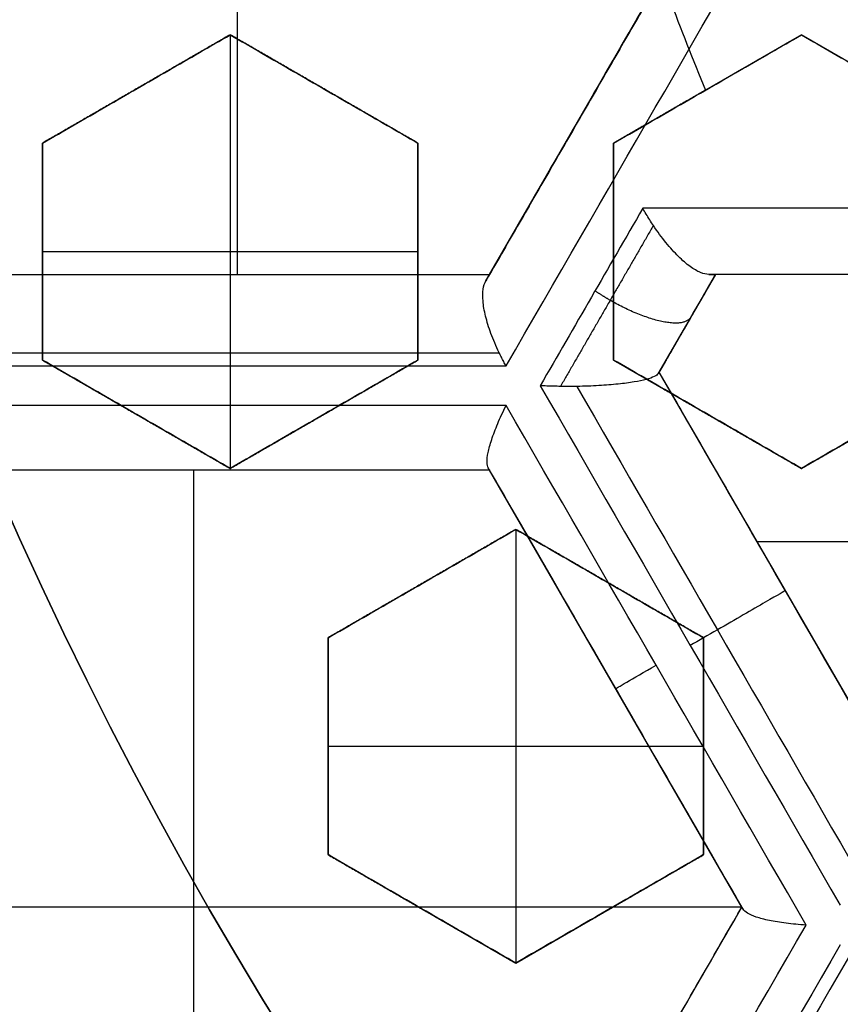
# Model space of a CAD drawing. Header units: centimetres. Extents: x -10 to 8.9, y -34.1 to -8.
# Tile 293 of 656: x -7.051 to -6.947, y -33.491 to -33.365. Entities that reach past the tile are written whole.
import ezdxf

# ---------------------------------------------------------------- set-up
doc = ezdxf.new("R2010")
doc.units = ezdxf.units.CM
doc.layers.add('Default', color=7, linetype='Continuous', true_color=0x000000)

msp = doc.modelspace()

# ---------------------------------------------------------------- linework, layer by layer
at = {"layer": 'Default'}
for p, q in [((-7.023602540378, -33.28585863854, -1.065), (-7.023602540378, -33.39757591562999, -1.065)), ((-6.991352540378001, -33.39757591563, -1.1608017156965), (-6.959102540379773, -33.34171727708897, -1.1608017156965)), ((-7.024500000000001, -33.36694675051, 0.17920345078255), (-7.048499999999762, -33.38080315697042, 0.17920345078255)), ((-7.0245, -33.36694675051, 0.1625), (-7.0245, -33.42237237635, 0.1625)), ((-7.000500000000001, -33.38080315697, 0.182440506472), (-7.024499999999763, -33.36694675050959, 0.182440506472)), ((-6.9515, -33.36694675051, 0.1916593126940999), (-6.975499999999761, -33.38080315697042, 0.1916593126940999)), ((-6.927500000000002, -33.38080315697, 0.1972172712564), (-6.951499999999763, -33.36694675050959, 0.1972172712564)), ((-6.975461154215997, -33.37005122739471, -1.246571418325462), (-6.975461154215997, -33.37005122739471, -1.065)), ((-7.036499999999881, -33.37387495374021, 0.1625), (-7.036499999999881, -33.37387495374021, 0.1909563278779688)), ((-7.012499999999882, -33.37387495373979, 0.1625), (-7.012499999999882, -33.37387495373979, 0.1991856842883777)), ((-6.963499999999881, -33.37387495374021, 0.162614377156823), (-6.963499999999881, -33.37387495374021, 0.2158232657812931)), ((-7.048500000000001, -33.38080315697, 0.17425046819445), (-7.048500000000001, -33.40851596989, 0.17425046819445)), ((-7.0005, -33.38080315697, 0.182440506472), (-7.0005, -33.40851596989, 0.182440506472)), ((-6.9755, -33.38080315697, 0.1866625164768), (-6.9755, -33.40851596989, 0.1866625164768)), ((-7.048500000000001, -33.39465956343, 0.1625), (-7.0005, -33.39465956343, 0.1625)), ((-7.048500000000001, -33.39465956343, 0.1842653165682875), (-7.048500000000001, -33.39465956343, 0.1625)), ((-7.0005, -33.39465956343, 0.1625), (-7.0005, -33.39465956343, 0.200485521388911)), ((-6.9755, -33.39465956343, 0.2088351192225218), (-6.9755, -33.39465956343, 0.1625)), ((-7.055852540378, -33.39757591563, -1.1482013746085), (-6.991352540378, -33.39757591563, -1.1482013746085)), ((-7.023867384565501, -33.39757591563, -1.217619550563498), (-7.023867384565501, -33.39757591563, -1.065)), ((-6.962485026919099, -33.39757591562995, -1.1535325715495), (-6.969701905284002, -33.41007591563, -1.1535325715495)), ((-6.847918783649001, -33.39757591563, -1.1737728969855), (-6.962485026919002, -33.39757591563, -1.1737728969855)), ((-6.966141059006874, -33.40390834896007, -1.239551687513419), (-6.966141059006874, -33.40390834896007, -1.065)), ((-7.048499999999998, -33.40851596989, 0.1754644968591), (-7.024500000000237, -33.42237237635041, 0.1754644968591)), ((-7.024499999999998, -33.42237237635, 0.18048429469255), (-7.000500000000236, -33.40851596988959, 0.18048429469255)), ((-6.975499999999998, -33.40851596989, 0.18735794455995), (-6.951500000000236, -33.42237237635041, 0.18735794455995)), ((-6.951499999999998, -33.42237237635, 0.19239925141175), (-6.927500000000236, -33.40851596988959, 0.19239925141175)), ((-6.969701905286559, -33.41007591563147, -1.150562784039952), (-6.937451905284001, -33.46593455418, -1.150562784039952)), ((-7.036500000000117, -33.41544417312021, 0.1625), (-7.036500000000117, -33.41544417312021, 0.1854646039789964)), ((-7.012500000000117, -33.41544417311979, 0.1625), (-7.012500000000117, -33.41544417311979, 0.1934494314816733)), ((-6.963500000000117, -33.41544417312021, 0.1625), (-6.963500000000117, -33.41544417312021, 0.2095209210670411)), ((-6.991352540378, -33.42257591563, -1.1477292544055), (-7.055852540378, -33.42257591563, -1.1477292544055)), ((-7.0292076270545, -33.42257591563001, -1.065), (-7.0292076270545, -33.53429319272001, -1.065)), ((-7.0242141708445, -33.42257591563, -1.216509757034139), (-7.0242141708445, -33.42257591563, -1.065)), ((-6.959102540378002, -33.47843455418, -1.149470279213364), (-6.99135254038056, -33.42257591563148, -1.149470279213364)), ((-6.988, -33.43016660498, 0.1808208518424), (-7.011999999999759, -33.44402301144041, 0.1808208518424)), ((-6.988, -33.43016660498, 0.1625), (-6.988, -33.48559223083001, 0.1625)), ((-6.964000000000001, -33.44402301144, 0.18344899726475), (-6.987999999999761, -33.43016660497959, 0.18344899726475)), ((-6.853218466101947, -33.431755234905, -1.065), (-6.957185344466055, -33.431755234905, -1.065)), ((-6.999999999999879, -33.43709480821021, 0.1625), (-6.999999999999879, -33.43709480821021, 0.1941042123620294)), ((-6.975999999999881, -33.43709480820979, 0.1625), (-6.975999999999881, -33.43709480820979, 0.2018223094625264)), ((-6.95357690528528, -33.43800523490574, -1.235648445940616), (-6.95357690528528, -33.43800523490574, -1.065)), ((-7.012, -33.44402301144, 0.1757832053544), (-7.012, -33.47173582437, 0.1757832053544)), ((-6.964, -33.44402301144, 0.18344899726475), (-6.964, -33.47173582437, 0.18344899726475)), ((-6.975227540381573, -33.45050523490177, -1.233452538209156), (-6.975227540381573, -33.45050523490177, -1.065)), ((-7.012, -33.457879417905, 0.1625), (-6.964, -33.457879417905, 0.1625)), ((-7.012, -33.457879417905, 0.1866966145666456), (-7.012, -33.457879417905, 0.1625)), ((-6.964, -33.457879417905, 0.1625), (-6.964, -33.457879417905, 0.2018223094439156)), ((-7.012, -33.47173582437, 0.1757832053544), (-6.988000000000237, -33.48559223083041, 0.1757832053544)), ((-6.988, -33.48559223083, 0.1808208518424), (-6.964000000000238, -33.47173582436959, 0.1808208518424)), ((-6.959102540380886, -33.47843455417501, -1.065), (-7.088102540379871, -33.47843455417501, -1.065)), ((-7.000000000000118, -33.47866402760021, 0.1625), (-7.000000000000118, -33.47866402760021, 0.1866966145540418)), ((-6.991352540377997, -33.53429319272, -1.147729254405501), (-6.95910254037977, -33.47843455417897, -1.147729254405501)), ((-6.97600000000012, -33.47866402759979, 0.1625), (-6.97600000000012, -33.47866402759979, 0.1941042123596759))]:
    msp.add_line(p, q, dxfattribs=at)
for centre, radius, start, end in [((-6.550000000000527, -33.20499999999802, -0.76), 0.774999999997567, 99.40564977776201, 224.0542772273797), ((-6.550000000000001, -33.20500000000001, 0.45), 0.6000000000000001, 90, 270), ((-6.550000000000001, -33.20500000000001, -0.1612499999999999), 0.75, 180, 243.1918899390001), ((-6.550000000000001, -33.20500000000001, 0.17875), 0.6075000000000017, 180, 0), ((-6.550000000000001, -33.20500000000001, -1.230490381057), 0.6075000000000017, 180, 0), ((-6.550000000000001, -33.20500000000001, 0.1782088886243), 0.55, 180, 0), ((-6.550000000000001, -33.20500000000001, 0.195), 0.55, 180, 0), ((-6.549999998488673, -33.20499999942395, 0.1625), 0.4469695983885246, 198.9720296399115, 202.2207960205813)]:
    msp.add_arc(centre, radius, start, end, dxfattribs=at)
at = {"layer": 'Default', "extrusion": (0, 0, -1)}
for centre, radius, start, end in [((6.550000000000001, -33.20500000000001, -0.35), 0.6000000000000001, 270, 90), ((6.550000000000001, -33.20500000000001, -0.4), 0.6000000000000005, 270, 90), ((6.550000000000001, -33.20500000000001, -0.1625), 0.6075000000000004, 180, 0), ((6.550000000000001, -33.20500000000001, -0.195), 0.6075000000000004, 180, 0), ((6.550000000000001, -33.20500000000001, 1.220980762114), 0.6075, 180, 0), ((6.550000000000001, -33.20500000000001, 1.24), 0.6075000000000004, 180, 0), ((6.550000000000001, -33.20500000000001, -0.18660444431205), 0.5500000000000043, 180, 0)]:
    msp.add_arc(centre, radius, start, end, dxfattribs=at)
at = {"layer": 'Default', "extrusion": (1.442934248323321e-05, 0, 0.999999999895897)}
msp.add_arc((-6.54999489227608, -33.20500000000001, -0.5349840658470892), 0.7584473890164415, 180, 251.9723281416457, dxfattribs=at)
at = {"layer": 'Default', "extrusion": (0.8660254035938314, -0.5000000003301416, -1.040572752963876e-09)}
msp.add_arc((-32.03137352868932, -0.1449999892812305, 10.64409906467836), 1.157566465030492, 250.3958558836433, 253.7999403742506, dxfattribs=at)
at = {"layer": 'Default', "extrusion": (0.8660254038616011, -0.4999999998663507, 4.863495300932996e-10)}
msp.add_arc((-32.0313735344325, -0.1450000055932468, 10.65178026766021), 1.167293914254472, 250.1413982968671, 254.0973032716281, dxfattribs=at)
at = {"layer": 'Default', "extrusion": (0.8660254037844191, -0.5000000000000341, 0)}
msp.add_arc((-32.03137353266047, -0.145, 10.6440990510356), 1.157566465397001, 250.3958558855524, 252.7079620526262, dxfattribs=at)
at = {"layer": 'Default', "extrusion": (-0.866025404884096, 0.499999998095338, -6.269338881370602e-09)}
msp.add_arc((32.03137355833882, -0.1450000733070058, -10.65682221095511), 1.168484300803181, 288.4775208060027, 289.8375211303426, dxfattribs=at)
at = {"layer": 'Default', "extrusion": (0, 1, 0)}
for centre, radius, start, end in [((6.549999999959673, -0.1449999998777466, -33.38911016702), 1.185792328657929, 284.3853202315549, 290.8356785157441), ((6.549999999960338, -0.1449999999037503, -33.39757591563), 1.175910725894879, 284.6759276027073, 290.5786802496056), ((6.550000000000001, -0.145, -33.39757591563), 1.175910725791, 289.4451636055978, 290.5786802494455), ((6.550000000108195, -0.1450000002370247, -33.41432025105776), 1.181602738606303, 291.8224643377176, 295.8891782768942), ((6.550000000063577, -0.1450000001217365, -33.42257591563), 1.171756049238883, 292.1268904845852, 295.6421207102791), ((6.550000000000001, -0.145, -33.42257591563), 1.171756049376, 292.126890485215, 294.721939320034)]:
    msp.add_arc(centre, radius, start, end, dxfattribs=at)
at = {"layer": 'Default', "extrusion": (0, -1, 0)}
for centre, radius, start, end in [((-6.550000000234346, -0.1450000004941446, 33.39757591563), 1.172630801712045, 244.4159726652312, 247.8904872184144), ((-6.550000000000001, -0.145, 33.39757591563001), 1.172630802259, 244.4159726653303, 247.890487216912), ((-6.550000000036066, -0.1450000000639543, 33.40927823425), 1.18248484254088, 244.1315639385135, 248.1946493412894)]:
    msp.add_arc(centre, radius, start, end, dxfattribs=at)
at = {"layer": 'Default', "extrusion": (-0.8660254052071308, 0.4999999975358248, -8.290690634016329e-09)}
msp.add_arc((32.03137356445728, -0.1450000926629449, -10.66909894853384), 1.158746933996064, 288.7787822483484, 289.544309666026, dxfattribs=at)
at = {"layer": 'Default', "extrusion": (-2.997267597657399e-07, -0.9999999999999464, 1.324097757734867e-07)}
msp.add_arc((-6.549990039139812, -0.1450043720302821, 33.4075778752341), 1.182630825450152, 244.1803327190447, 248.1510250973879, dxfattribs=at)
at = {"layer": 'Default', "extrusion": (-0.866025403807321, -0.4999999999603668, -2.620641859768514e-09)}
msp.add_arc((25.48137353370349, -0.1449999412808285, 22.74097686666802), 1.090648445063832, 268.3055417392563, 271.6944582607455, dxfattribs=at)
at = {"layer": 'Default', "extrusion": (-0.8660254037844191, -0.5000000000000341, 0)}
msp.add_arc((25.48137353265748, -0.145, 22.74097686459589), 1.090648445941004, 268.3055417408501, 271.694458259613, dxfattribs=at)
at = {"layer": 'Default', "extrusion": (-0.8660254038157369, -0.4999999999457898, 1.867775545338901e-09)}
msp.add_arc((25.48137353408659, -0.1450000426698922, 22.75497694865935), 1.099813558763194, 268.0020805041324, 271.9979194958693, dxfattribs=at)
at = {"layer": 'Default', "extrusion": (-0.8660254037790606, -0.5000000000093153, -3.291898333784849e-10)}
msp.add_arc((25.48137352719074, -0.1449998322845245, 22.75097690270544), 1.100648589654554, 268.1290001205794, 271.8710004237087, dxfattribs=at)
at = {"layer": 'Default', "extrusion": (0.8660254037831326, 0.5000000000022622, -1.794234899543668e-12)}
msp.add_arc((-25.48137353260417, -0.1449999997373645, -22.76001896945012), 1.097599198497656, 267.9980481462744, 272.0019518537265, dxfattribs=at)
at = {"layer": 'Default', "extrusion": (0.8660254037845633, 0.499999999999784, 4.425800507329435e-10)}
msp.add_arc((-25.48137353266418, -0.1449999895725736, -22.76597686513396), 1.088452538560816, 268.2845792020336, 271.7154207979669, dxfattribs=at)
at = {"layer": 'Default', "extrusion": (-0.5000000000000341, 0.8660254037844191, 5.448157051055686e-17)}
for start, end in [(179.9999999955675, 270), (270, 293.5787285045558)]:
    msp.add_arc((22.75097686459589, -1.235648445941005, -25.48137353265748), 0.01, start, end, dxfattribs=at)
at = {"layer": 'Default', "extrusion": (0.4999999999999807, -0.8660254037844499, -4.110454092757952e-17)}
msp.add_arc((-22.75597686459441, -1.233452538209, 25.48137353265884), 0.01, 180.0000000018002, 246.1583388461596, dxfattribs=at)
at = {"layer": 'Default', "extrusion": (0.8660254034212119, -0.500000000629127, -1.49618858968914e-09)}
msp.add_arc((-32.03137352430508, -0.1449999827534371, 10.71245771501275), 1.171756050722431, 244.35787929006, 247.8731095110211, dxfattribs=at)
at = {"layer": 'Default', "extrusion": (0.8660254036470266, -0.5000000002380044, -6.155151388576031e-10)}
msp.add_arc((-32.03137352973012, -0.144999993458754, 10.72071336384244), 1.181602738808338, 244.1108217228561, 248.1775356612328, dxfattribs=at)
at = {"layer": 'Default', "extrusion": (-0.8660254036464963, 0.5000000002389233, 6.185134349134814e-10)}
msp.add_arc((32.03137352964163, -0.1449999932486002, -10.72575538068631), 1.182484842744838, 291.8053506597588, 295.8684360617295, dxfattribs=at)
at = {"layer": 'Default', "extrusion": (-0.8660255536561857, 0.4999997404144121, 1.324172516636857e-07)}
msp.add_arc((32.03137672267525, -0.1449983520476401, -10.72744809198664), 1.182631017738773, 291.8489752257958, 295.8196669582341, dxfattribs=at)
at = {"layer": 'Default'}
for points, knots in [([(-5.978241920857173, -32.65665960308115, -0.8200034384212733), (-5.982065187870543, -32.65267471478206, -0.8198957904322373), (-6.021688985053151, -32.61222557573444, -0.8187925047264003), (-6.1051399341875, -32.54333603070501, -0.81669332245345), (-6.244802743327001, -32.468174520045, -0.81343061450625), (-6.396707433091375, -32.42256752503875, -0.81016786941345), (-6.550005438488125, -32.40791523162, -0.8071806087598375), (-6.70330324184, -32.42256964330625, -0.80419334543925), (-6.8552073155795, -32.46817857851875, -0.80093060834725), (-6.994869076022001, -32.54334249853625, -0.7976678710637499), (-7.1136278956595, -32.64137979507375, -0.7946806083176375), (-7.211663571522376, -32.760139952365, -0.7916933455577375), (-7.286825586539, -32.89980273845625, -0.7884306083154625), (-7.332432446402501, -33.051707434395, -0.7851678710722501), (-7.347084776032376, -33.20500543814, -0.78218060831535), (-7.334328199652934, -33.33845015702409, -0.7795802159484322), (-7.3130589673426, -33.42019238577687, -0.7778563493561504), (-7.303112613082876, -33.4507094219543, -0.7771955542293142)], [9.33287491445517, 9.33287491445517, 9.33287491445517, 9.33287491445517, 9.508229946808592, 11.13105041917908, 12.75387089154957, 14.37669136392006, 15.99951183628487, 17.62233230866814, 19.24515278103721, 20.86797325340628, 22.49079372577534, 24.11361419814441, 25.73643467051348, 27.35925514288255, 28.98207561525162, 30.60489608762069, 31.59721843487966, 31.59721843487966, 31.59721843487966, 31.59721843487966]), ([(-7.106978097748, -33.74388811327, -0.7599999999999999), (-7.092222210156, -33.75913934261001, -0.7595840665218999), (-7.061456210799, -33.78842967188, -0.7587546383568), (-7.011855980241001, -33.8284314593, -0.7574640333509), (-6.959138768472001, -33.86422929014, -0.7561495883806), (-6.903661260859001, -33.8955805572, -0.7548164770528), (-6.845798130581, -33.92227348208, -0.7534746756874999), (-6.785940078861, -33.94412789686, -0.7521330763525), (-6.724491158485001, -33.96099638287, -0.7508004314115), (-6.661867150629, -33.97276520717, -0.7494871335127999), (-6.598488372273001, -33.97935553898, -0.7481967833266), (-6.534783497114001, -33.98072302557, -0.7469575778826), (-6.471175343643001, -33.97685787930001, -0.7456906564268), (-6.408099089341, -33.96778569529, -0.7443887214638), (-6.345979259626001, -33.95356760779, -0.7430648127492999), (-6.285235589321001, -33.93429948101, -0.7417267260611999), (-6.226278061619, -33.91011135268, -0.7403838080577), (-6.169504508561, -33.88116649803, -0.7390450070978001), (-6.115297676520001, -33.84765987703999, -0.7377194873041), (-6.064025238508, -33.80981942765, -0.7364157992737), (-6.01602695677, -33.76789486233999, -0.7351442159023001), (-5.971638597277, -33.72218061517, -0.7339075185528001), (-5.931146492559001, -33.67297253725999, -0.7326198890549), (-5.89482990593, -33.62060801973, -0.7313083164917), (-5.862932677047, -33.56543920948, -0.7299767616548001), (-5.835670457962, -33.50783861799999, -0.7286354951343), (-5.813227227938, -33.44819500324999, -0.7272933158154), (-5.795754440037, -33.38691081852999, -0.7259590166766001), (-5.783370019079, -33.32440000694, -0.7246429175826), (-5.776444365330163, -33.26360356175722, -0.7234004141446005), (-5.775000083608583, -33.22369004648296, -0.7226183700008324), (-5.77500001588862, -33.20499999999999, -0.7222512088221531)], [-30.59397759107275, -30.59397759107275, -30.59397759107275, -30.59397759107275, -29.95660305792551, -29.31922852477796, -28.68185399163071, -28.04447945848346, -27.40710492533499, -26.76973039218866, -26.13235585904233, -25.49498132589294, -24.85760679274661, -24.22023225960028, -23.5828577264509, -22.94548319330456, -22.30810866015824, -21.67073412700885, -21.03335959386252, -20.39598506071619, -19.7586105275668, -19.12123599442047, -18.48386146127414, -17.84648692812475, -17.20911239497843, -16.57173786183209, -15.93436332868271, -15.29698879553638, -14.65961426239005, -14.02223972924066, -13.38486519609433, -12.747490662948, -12.18619863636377, -12.18619863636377, -12.18619863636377, -12.18619863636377])]:
    msp.add_open_spline(points, degree=3, knots=knots, dxfattribs=at)
for points, degree in [([(-7.269642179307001, -32.81358746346, -0.82), (-7.279487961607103, -32.83327103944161, -0.8199999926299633), (-7.297511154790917, -32.87327300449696, -0.819999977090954), (-7.319640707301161, -32.93527934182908, -0.8199999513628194), (-7.336712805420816, -32.99891850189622, -0.8199999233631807), (-7.348607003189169, -33.06377393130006, -0.8199998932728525), (-7.355221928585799, -33.12938643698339, -0.8199998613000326), (-7.356527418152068, -33.19493271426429, -0.819999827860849), (-7.352600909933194, -33.2597045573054, -0.8199997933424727), (-7.343474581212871, -33.32349793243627, -0.819999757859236), (-7.329190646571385, -33.38652092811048, -0.8199997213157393), (-7.309617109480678, -33.44876686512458, -0.8199996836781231), (-7.284964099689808, -33.50924977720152, -0.8199996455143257), (-7.255558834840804, -33.56725719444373, -0.8199996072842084), (-7.221786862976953, -33.62225640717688, -0.819999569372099), (-7.183730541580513, -33.67428672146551, -0.8199995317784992), (-7.141344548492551, -33.7232884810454, -0.8199994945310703), (-7.09557043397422, -33.76828168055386, -0.8199994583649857), (-7.046466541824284, -33.80917938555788, -0.8199994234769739), (-6.994690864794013, -33.84552716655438, -0.8199993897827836), (-6.940255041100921, -33.87747145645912, -0.8199993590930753), (-6.883228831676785, -33.90493912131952, -0.8199993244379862), (-6.824213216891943, -33.9276263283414, -0.8199993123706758), (-6.76349442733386, -33.94542969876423, -0.8199992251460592), (-6.701581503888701, -33.95819754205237, -0.8199994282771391), (-6.659745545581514, -33.96331301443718, -0.819998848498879), (-6.638679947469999, -33.96504137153, -0.8199988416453)], 3), ([(-7.308450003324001, -33.20499956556, -0.5549157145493), (-7.308450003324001, -33.22490475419, -0.5544997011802), (-7.306880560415, -33.26469775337, -0.553665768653), (-7.299863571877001, -33.32389414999, -0.5524131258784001), (-7.288206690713, -33.38244357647, -0.5511466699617), (-7.271977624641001, -33.43990285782, -0.549878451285), (-7.251351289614, -33.49574009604, -0.5486153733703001), (-7.226440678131, -33.54976087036, -0.547370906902), (-7.197224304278, -33.60190734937, -0.5461333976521), (-7.164090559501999, -33.65145511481, -0.5448796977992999), (-7.127153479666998, -33.6982810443, -0.543635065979), (-7.086621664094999, -33.74209673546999, -0.5423988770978), (-7.042751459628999, -33.78260143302, -0.5411577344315), (-6.996098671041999, -33.81934273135, -0.5399058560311), (-6.946655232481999, -33.85237155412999, -0.5386425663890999), (-6.894703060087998, -33.88147155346, -0.537379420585), (-6.840537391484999, -33.90643018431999, -0.5361156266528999), (-6.803586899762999, -33.92007981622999, -0.5352955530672), (-6.784724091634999, -33.92621305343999, -0.5348861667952)], 3), ([(-6.959102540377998, -33.34171727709, -1.065), (-6.975227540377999, -33.36964659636, -1.065), (-6.991352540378, -33.39757591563, -1.065)], 2), ([(-7.024500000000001, -33.36694675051, 0.1625), (-7.0365, -33.37387495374, 0.1625), (-7.048499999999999, -33.38080315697, 0.1625)], 2), ([(-7.048499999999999, -33.38080315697, 0.1860009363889), (-7.045779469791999, -33.37923245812, 0.1871248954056), (-7.040374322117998, -33.37611179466, 0.1893572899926), (-7.032374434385, -33.37149305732, 0.1926592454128), (-7.027112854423, -33.36845528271, 0.194829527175), (-7.024500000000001, -33.36694675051, 0.1959069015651)], 3), ([(-7.024500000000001, -33.36694675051, 0.1959069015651), (-7.024500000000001, -33.36694675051, 0.17920345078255), (-7.024500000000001, -33.36694675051, 0.1625)], 2), ([(-7.0005, -33.38080315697, 0.1625), (-7.0125, -33.37387495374, 0.1625), (-7.024500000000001, -33.36694675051, 0.1625)], 2), ([(-7.024500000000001, -33.36694675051, 0.1959069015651), (-7.021782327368, -33.36851579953, 0.1966585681), (-7.01638104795, -33.37163422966, 0.1981403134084), (-7.008386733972, -33.37624974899, 0.2002967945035), (-7.00311815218, -33.3792915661, 0.2016932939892), (-7.0005, -33.38080315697, 0.202381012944)], 3), ([(-6.9755, -33.38080315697, 0.2108250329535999), (-6.972786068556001, -33.37923626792, 0.2119557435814), (-6.967389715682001, -33.37612068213, 0.2142036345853), (-6.959389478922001, -33.37150174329, 0.2175349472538), (-6.954119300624, -33.36845900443, 0.2197285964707), (-6.9515, -33.36694675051, 0.2208186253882)], 3), ([(-6.963774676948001, -33.37403353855, 0.1625), (-6.962398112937, -33.37323877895, 0.1630732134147), (-6.959653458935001, -33.37165415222, 0.1642159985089), (-6.955561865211, -33.36929186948, 0.1659192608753), (-6.952851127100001, -33.3677268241, 0.16704746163), (-6.9515, -33.36694675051, 0.1676097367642)], 3), ([(-6.9515, -33.36694675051, 0.1676097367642), (-6.948787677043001, -33.3685127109, 0.1683120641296), (-6.943393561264, -33.37162700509, 0.1696934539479), (-6.935400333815, -33.37624189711, 0.1716939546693), (-6.930123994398, -33.3792881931, 0.1729829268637), (-6.927500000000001, -33.38080315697, 0.1736159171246)], 3), ([(-6.9515, -33.36694675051, 0.1676097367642), (-6.9515, -33.36694675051, 0.1942141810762), (-6.9515, -33.36694675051, 0.2208186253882)], 2), ([(-6.9515, -33.36694675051, 0.2208186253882), (-6.948786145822, -33.36851359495, 0.221521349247), (-6.943389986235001, -33.37162906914, 0.2229032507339), (-6.935396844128, -33.37624391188, 0.2249037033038), (-6.930122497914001, -33.37928905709, 0.2261921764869), (-6.927500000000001, -33.38080315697, 0.2268248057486)], 3), ([(-6.963774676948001, -33.37403353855, 0.1625), (-6.969637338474, -33.37741834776, 0.1625), (-6.9755, -33.38080315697, 0.1625)], 2), ([(-7.048499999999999, -33.38080315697, 0.1625), (-7.048499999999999, -33.38080315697, 0.17425046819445), (-7.048499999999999, -33.38080315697, 0.1860009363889)], 2), ([(-7.048499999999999, -33.38080315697, 0.1625), (-7.048499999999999, -33.39465956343, 0.1625), (-7.048499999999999, -33.40851596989, 0.1625)], 2), ([(-7.048499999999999, -33.40851596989, 0.1824152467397), (-7.048499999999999, -33.40543159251, 0.1828395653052), (-7.048499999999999, -33.39926634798, 0.1836711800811), (-7.048499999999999, -33.39003092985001, 0.1848665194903), (-7.048499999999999, -33.38387816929, 0.185628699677), (-7.048499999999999, -33.38080315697, 0.1860009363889)], 3), ([(-7.0005, -33.40851596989, 0.1625), (-7.0005, -33.39465956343, 0.1625), (-7.0005, -33.38080315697, 0.1625)], 2), ([(-7.0005, -33.38080315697, 0.202381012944), (-7.0005, -33.38080315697, 0.182440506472), (-7.0005, -33.38080315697, 0.1625)], 2), ([(-7.0005, -33.38080315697, 0.202381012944), (-7.0005, -33.38387522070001, 0.2019745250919), (-7.0005, -33.39002403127, 0.2011424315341), (-7.0005, -33.39925861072, 0.1998382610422), (-7.0005, -33.40542826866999, 0.1989312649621), (-7.0005, -33.40851596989, 0.1984685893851)], 3), ([(-6.9755, -33.38080315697, 0.1625), (-6.9755, -33.39465956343, 0.1625), (-6.9755, -33.40851596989, 0.1625)], 2), ([(-6.9755, -33.38080315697, 0.1625), (-6.9755, -33.38080315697, 0.1866625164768), (-6.9755, -33.38080315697, 0.2108250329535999)], 2), ([(-6.9755, -33.40851596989, 0.2067200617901), (-6.9755, -33.40542464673, 0.207205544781), (-6.9755, -33.39925016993, 0.2081572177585), (-6.9755, -33.39001623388, 0.2095254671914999), (-6.9755, -33.38387188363, 0.2103985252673), (-6.9755, -33.38080315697, 0.2108250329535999)], 3), ([(-6.970420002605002, -33.39131965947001, -1.253109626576), (-6.970577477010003, -33.39108388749, -1.253151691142), (-6.970888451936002, -33.39060477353, -1.253218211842), (-6.971341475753, -33.38986528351, -1.25326427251), (-6.971631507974, -33.38936315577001, -1.253258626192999), (-6.971773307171, -33.38911016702, -1.253246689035)], 3), ([(-6.963324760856, -33.39757591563, -1.245876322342), (-6.963642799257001, -33.39757591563, -1.246542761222), (-6.964369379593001, -33.39741245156, -1.247866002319), (-6.96569206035, -33.39664929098, -1.249707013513), (-6.967203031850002, -33.39535476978, -1.251294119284), (-6.968801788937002, -33.39358759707, -1.252487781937), (-6.969888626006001, -33.39211524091, -1.252967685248), (-6.970420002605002, -33.39131965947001, -1.253109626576)], 3), ([(-7.055852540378, -33.39757591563, -1.065), (-7.023602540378, -33.39757591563, -1.065), (-6.991352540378, -33.39757591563, -1.065)], 2), ([(-6.991352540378, -33.39757591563, -1.231402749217), (-6.991352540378, -33.39757591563, -1.231913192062), (-6.991391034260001, -33.39764258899, -1.232894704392), (-6.991552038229, -33.39792145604, -1.23425329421), (-6.991720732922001, -33.39821364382, -1.235074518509), (-6.991819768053, -33.3983851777, -1.235466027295)], 3), ([(-6.991352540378, -33.39757591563, -1.065), (-6.991352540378, -33.39757591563, -1.1482013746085), (-6.991352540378, -33.39757591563, -1.231402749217)], 2), ([(-6.962485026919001, -33.39757591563, -1.065), (-6.966093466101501, -33.40382591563, -1.065), (-6.969701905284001, -33.41007591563, -1.065)], 2), ([(-6.963324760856, -33.39757591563, -1.245876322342), (-6.96314471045, -33.39757591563, -1.24549903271), (-6.962839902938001, -33.39757591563, -1.244714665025), (-6.962552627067, -33.39757591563, -1.243439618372), (-6.962485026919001, -33.39757591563, -1.242533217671), (-6.962485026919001, -33.39757591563, -1.242065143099)], 3), ([(-6.847918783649, -33.39757591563, -1.065), (-6.905201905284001, -33.39757591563, -1.065), (-6.962485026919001, -33.39757591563, -1.065)], 2), ([(-6.962485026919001, -33.39757591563, -1.065), (-6.962485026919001, -33.39757591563, -1.1535325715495), (-6.962485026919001, -33.39757591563, -1.242065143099)], 2), ([(-6.990129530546, -33.40757594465, -1.242680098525), (-6.990535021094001, -33.40673798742, -1.242517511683), (-6.991232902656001, -33.40509706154, -1.242009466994), (-6.991921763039, -33.40286054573, -1.240799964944), (-6.992250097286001, -33.40092127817, -1.239221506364), (-6.992219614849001, -33.39939141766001, -1.237406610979), (-6.991983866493, -33.39866940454, -1.236114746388), (-6.991819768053, -33.3983851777, -1.235466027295)], 3), ([(-6.989239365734, -33.40927823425, -1.242879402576), (-6.989344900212, -33.40909062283, -1.242872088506), (-6.989551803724, -33.40871388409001, -1.242847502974), (-6.989849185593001, -33.40814513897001, -1.242780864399), (-6.990037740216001, -33.40776563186, -1.242716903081), (-6.990129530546, -33.40757594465, -1.242680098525)], 3), ([(-7.048499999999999, -33.40851596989, 0.1625), (-7.0365, -33.41544417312, 0.1625), (-7.024500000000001, -33.42237237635, 0.1625)], 2), ([(-7.024500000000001, -33.42237237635, 0.1884289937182), (-7.027131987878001, -33.42085279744, 0.1877884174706), (-7.032419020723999, -33.41780032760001, 0.1864888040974), (-7.040414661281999, -33.41318404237, 0.1844852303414), (-7.045796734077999, -33.4100767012, 0.1831114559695), (-7.048499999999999, -33.40851596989, 0.1824152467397)], 3), ([(-7.048499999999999, -33.40851596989, 0.1824152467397), (-7.048499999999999, -33.40851596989, 0.17245762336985), (-7.048499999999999, -33.40851596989, 0.1625)], 2), ([(-7.024500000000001, -33.42237237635, 0.1625), (-7.0125, -33.41544417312, 0.1625), (-7.0005, -33.40851596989, 0.1625)], 2), ([(-7.0005, -33.40851596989, 0.1984685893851), (-7.003132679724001, -33.41003594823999, 0.1973675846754), (-7.008420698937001, -33.41308898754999, 0.1951558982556), (-7.016420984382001, -33.41770795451, 0.1918092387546), (-7.021799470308, -33.42081322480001, 0.1895589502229), (-7.024500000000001, -33.42237237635, 0.1884289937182)], 3), ([(-7.0005, -33.40851596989, 0.1984685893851), (-7.0005, -33.40851596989, 0.18048429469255), (-7.0005, -33.40851596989, 0.1625)], 2), ([(-6.9755, -33.40851596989, 0.1625), (-6.9755, -33.40851596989, 0.18461003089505), (-6.9755, -33.40851596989, 0.2067200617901)], 2), ([(-6.9755, -33.40851596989, 0.1625), (-6.9635, -33.41544417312, 0.1625), (-6.9515, -33.42237237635, 0.1625)], 2), ([(-6.9515, -33.42237237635, 0.2122158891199), (-6.954137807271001, -33.42084943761, 0.2116355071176), (-6.959432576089, -33.41779250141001, 0.2104544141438), (-6.967427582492, -33.41317658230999, 0.2086233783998), (-6.972802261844, -33.41007350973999, 0.2073612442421), (-6.9755, -33.40851596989, 0.2067200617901)], 3), ([(-6.927500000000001, -33.40851596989, 0.2222985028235), (-6.930151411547, -33.41004676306, 0.2211846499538), (-6.935464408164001, -33.41311422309, 0.218952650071), (-6.943464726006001, -33.41773320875, 0.2155916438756), (-6.948818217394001, -33.42082404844, 0.2133425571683), (-6.9515, -33.42237237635, 0.2122158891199)], 3), ([(-6.969797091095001, -33.41024078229, -1.236983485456), (-6.969873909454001, -33.41037383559, -1.237709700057), (-6.970215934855, -33.41063736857, -1.239130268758), (-6.971248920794, -33.41100196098, -1.241043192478), (-6.972797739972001, -33.4113305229, -1.242709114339), (-6.974846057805, -33.41160449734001, -1.244026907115), (-6.977325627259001, -33.41180224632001, -1.244883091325), (-6.979220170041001, -33.41187009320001, -1.24507732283), (-6.980204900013, -33.41188426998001, -1.245061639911)], 3), ([(-6.969797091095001, -33.41024078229, -1.236983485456), (-6.969775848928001, -33.41020398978, -1.236782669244), (-6.969740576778, -33.41014289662, -1.236380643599), (-6.969708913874, -33.41008805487, -1.235775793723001), (-6.969701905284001, -33.41007591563, -1.235372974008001), (-6.969701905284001, -33.41007591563, -1.235171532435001)], 3), ([(-6.969701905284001, -33.41007591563, -1.065), (-6.953576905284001, -33.43800523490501, -1.065), (-6.937451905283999, -33.46593455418, -1.065)], 2), ([(-6.969701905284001, -33.41007591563, -1.065), (-6.969701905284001, -33.41007591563, -1.1500857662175), (-6.969701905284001, -33.41007591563, -1.235171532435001)], 2), ([(-6.98229297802, -33.41188427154, -1.244862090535), (-6.982583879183, -33.4118800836, -1.244811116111), (-6.983164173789, -33.41186820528, -1.24468993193), (-6.984027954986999, -33.41183978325, -1.244450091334), (-6.984593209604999, -33.41181390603, -1.244252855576), (-6.984872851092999, -33.41179924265, -1.244144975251)], 3), ([(-6.980204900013, -33.41188426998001, -1.245061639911), (-6.980434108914, -33.41188756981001, -1.245057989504), (-6.980895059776, -33.41189201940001, -1.245038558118), (-6.981592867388, -33.41189207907, -1.244972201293), (-6.982059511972, -33.41188763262, -1.244903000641), (-6.98229297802, -33.41188427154, -1.244862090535)], 3), ([(-6.991519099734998, -33.42228742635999, -1.232964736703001), (-6.991615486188, -33.42212048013, -1.233659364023), (-6.991725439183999, -33.42163586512, -1.235078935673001), (-6.991594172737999, -33.42042320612, -1.237202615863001), (-6.991135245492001, -33.41874623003, -1.239163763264), (-6.990358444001, -33.41669567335, -1.240802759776), (-6.989642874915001, -33.41513499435, -1.241612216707), (-6.989239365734, -33.41432025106, -1.241929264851)], 3), ([(-6.9515, -33.42237237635, 0.1625), (-6.947342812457, -33.419972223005, 0.1625), (-6.943185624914, -33.41757206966, 0.1625)], 2), ([(-6.991352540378, -33.42257591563, -1.065), (-7.023602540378, -33.42257591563, -1.065), (-7.055852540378, -33.42257591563, -1.065)], 2), ([(-7.024500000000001, -33.42237237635, 0.1884289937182), (-7.024500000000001, -33.42237237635, 0.1754644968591), (-7.024500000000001, -33.42237237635, 0.1625)], 2), ([(-6.991519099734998, -33.42228742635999, -1.232964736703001), (-6.991483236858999, -33.42234954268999, -1.232706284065), (-6.991422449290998, -33.42245482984, -1.232176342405), (-6.991365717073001, -33.42255309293, -1.231339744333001), (-6.991352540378, -33.42257591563, -1.230756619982), (-6.991352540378, -33.42257591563, -1.230458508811)], 3), ([(-6.991352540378, -33.42257591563, -1.065), (-6.991352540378, -33.42257591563, -1.1477292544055), (-6.991352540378, -33.42257591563, -1.230458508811)], 2), ([(-6.959102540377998, -33.47843455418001, -1.065), (-6.975227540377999, -33.450505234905, -1.065), (-6.991352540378, -33.42257591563, -1.065)], 2), ([(-6.9515, -33.42237237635, 0.2122158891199), (-6.9515, -33.42237237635, 0.18735794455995), (-6.9515, -33.42237237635, 0.1625)], 2), ([(-6.988, -33.43016660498, 0.1625), (-7, -33.43709480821, 0.1625), (-7.012, -33.44402301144, 0.1625)], 2), ([(-7.012, -33.44402301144, 0.1890664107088), (-7.009313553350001, -33.44247199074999, 0.190194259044), (-7.003953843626, -33.43937756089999, 0.1924443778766), (-6.995953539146, -33.43475858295, 0.1958029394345), (-6.990646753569, -33.43169470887, 0.1980306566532), (-6.988, -33.43016660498, 0.1991417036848)], 3), ([(-6.988, -33.43016660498, 0.1991417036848), (-6.988, -33.43016660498, 0.1808208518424), (-6.988, -33.43016660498, 0.1625)], 2), ([(-6.964, -33.44402301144, 0.1625), (-6.976, -33.43709480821, 0.1625), (-6.988, -33.43016660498, 0.1625)], 2), ([(-6.988, -33.43016660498, 0.1991417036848), (-6.985306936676, -33.43172144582, 0.199754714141), (-6.979938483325, -33.43482092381, 0.2009615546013), (-6.97194281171, -33.43943722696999, 0.2027129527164), (-6.966642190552, -33.44249754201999, 0.2038427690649), (-6.964, -33.44402301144, 0.2043979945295)], 3), ([(-7.012, -33.44402301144, 0.1625), (-7.012, -33.44402301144, 0.1757832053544), (-7.012, -33.44402301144, 0.1890664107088)], 2), ([(-7.012, -33.44402301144, 0.1625), (-7.012, -33.457879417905, 0.1625), (-7.012, -33.47173582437, 0.1625)], 2), ([(-7.012, -33.47173582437, 0.1842247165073), (-7.012, -33.46863582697, 0.1847888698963), (-7.012, -33.46244977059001, 0.185899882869), (-7.012, -33.45321591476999, 0.187513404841), (-7.012, -33.44708308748, 0.1885546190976), (-7.012, -33.44402301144, 0.1890664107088)], 3), ([(-6.964, -33.47173582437, 0.1625), (-6.964, -33.457879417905, 0.1625), (-6.964, -33.44402301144, 0.1625)], 2), ([(-6.964, -33.44402301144, 0.2043979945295), (-6.964, -33.44402301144, 0.18344899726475), (-6.964, -33.44402301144, 0.1625)], 2), ([(-6.964, -33.44402301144, 0.2043979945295), (-6.964, -33.44707504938, 0.2038425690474), (-6.964, -33.45319714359, 0.2027124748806), (-6.964, -33.46242980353, 0.2009610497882), (-6.964, -33.46862726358, 0.1997544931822), (-6.964, -33.47173582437, 0.1991417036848)], 3), ([(-7.012, -33.47173582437, 0.1625), (-7, -33.4786640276, 0.1625), (-6.988, -33.48559223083, 0.1625)], 2), ([(-6.988, -33.48559223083, 0.1890664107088), (-6.990650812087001, -33.48406178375, 0.18855448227), (-6.99596294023, -33.48099482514, 0.1875130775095), (-7.003959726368, -33.47637787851, 0.1858995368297), (-7.009316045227, -33.47328540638, 0.1847887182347), (-7.012, -33.47173582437, 0.1842247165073)], 3), ([(-7.012, -33.47173582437, 0.1842247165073), (-7.012, -33.47173582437, 0.17336235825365), (-7.012, -33.47173582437, 0.1625)], 2), ([(-6.988, -33.48559223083, 0.1625), (-6.976, -33.4786640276, 0.1625), (-6.964, -33.47173582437, 0.1625)], 2), ([(-6.964, -33.47173582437, 0.1991417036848), (-6.966646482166, -33.47326377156, 0.1980307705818), (-6.971952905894, -33.47632743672, 0.195803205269), (-6.979953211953, -33.48094641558, 0.1924446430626), (-6.985313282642, -33.48404105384, 0.1901943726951), (-6.988, -33.48559223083, 0.1890664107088)], 3), ([(-6.964, -33.47173582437, 0.1991417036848), (-6.964, -33.47173582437, 0.1808208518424), (-6.964, -33.47173582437, 0.1625)], 2), ([(-6.991352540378, -33.53429319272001, -1.065), (-6.975227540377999, -33.50636387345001, -1.065), (-6.959102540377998, -33.47843455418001, -1.065)], 2), ([(-6.959102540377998, -33.47843455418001, -1.065), (-6.959102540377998, -33.47843455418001, -1.1477292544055), (-6.959102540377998, -33.47843455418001, -1.230458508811)], 2), ([(-6.959102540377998, -33.47843455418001, -1.230458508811), (-6.959102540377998, -33.47843455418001, -1.230756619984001), (-6.959089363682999, -33.47845737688, -1.231339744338), (-6.959032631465, -33.47855563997, -1.232176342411), (-6.958971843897, -33.47866092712, -1.232706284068), (-6.958935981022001, -33.47872304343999, -1.232964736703)], 3), ([(-6.95089633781, -33.48073232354, -1.241929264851), (-6.951803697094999, -33.48067440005, -1.24161221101), (-6.953513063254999, -33.48051376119, -1.240802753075), (-6.955677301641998, -33.48016121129, -1.239163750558), (-6.957359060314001, -33.47972016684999, -1.237202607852), (-6.958474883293, -33.47922751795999, -1.235078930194), (-6.958839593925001, -33.47888999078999, -1.233659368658), (-6.958935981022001, -33.47872304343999, -1.232964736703)], 3), ([(-6.988, -33.48559223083, 0.1890664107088), (-6.988, -33.48559223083, 0.1757832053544), (-6.988, -33.48559223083, 0.1625)], 2)]:
    msp.add_open_spline(points, degree=degree, dxfattribs=at)
for points, weights in [([(-6.970420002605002, -33.39131965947, -1.253109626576), (-6.976378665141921, -33.40164037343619, -1.249113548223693), (-6.98229297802, -33.41188427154, -1.244862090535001)], [0.9999544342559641, 0.9999007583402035, 0.9999627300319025]), ([(-6.962485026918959, -33.39757591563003, -1.24206514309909), (-6.966149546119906, -33.40392304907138, -1.239573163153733), (-6.969797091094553, -33.41024078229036, -1.236983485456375)], [0.9999378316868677, 0.9999185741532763, 0.9999439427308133]), ([(-6.975941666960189, -33.40088349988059, -1.24934518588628), (-6.976940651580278, -33.40030673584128, -1.24934518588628), (-6.977870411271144, -33.39967066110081, -1.249097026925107)], [0.9999295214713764, 0.9543309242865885, 0.9229312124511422]), ([(-6.965644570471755, -33.40304840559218, -1.239896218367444), (-6.967281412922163, -33.4058834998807, -1.24934518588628), (-6.975941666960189, -33.40088349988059, -1.24934518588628)], [0.9999295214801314, 0.7070569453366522, 0.9999295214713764])]:
    msp.add_rational_spline(points, weights, degree=2, dxfattribs=at)

doc.saveas('drawing.dxf')
